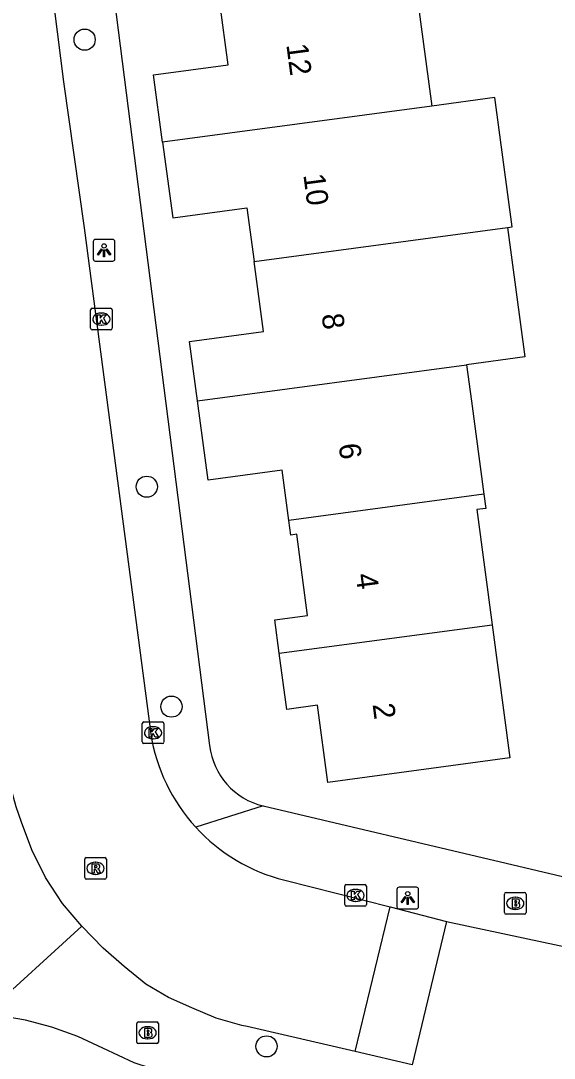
# Model space of a CAD drawing. Extents: x 161084 to 161928, y 385355 to 386522.
# Drawn here: x 161261 to 161285.66, y 385872.43 to 385920.36 of the extents above; entities that cross this region are included whole.
import ezdxf

# ---------------------------------------------------------------- set-up
doc = ezdxf.new("R2010")
doc.units = 0
for name, color, linetype in [('IMGEO_Boom', 7, 'Continuous'), ('IMGEO_Brandkraan', 7, 'Continuous'), ('IMGEO_Kolk', 7, 'Continuous'), ('IMGEO_Lichtpunt', 7, 'Continuous'), ('IMGEO_Pand', 7, 'Continuous'), ('IMGEO_Pand_nummerreeks', 7, 'Continuous'), ('IMGEO_Rijbaan_lokaal_open', 7, 'Continuous'), ('IMGEO_Rioolput', 7, 'Continuous'), ('IMGEO_Voetpad_open', 7, 'Continuous')]:
    doc.layers.add(name, color=color, linetype=linetype)

msp = doc.modelspace()

# ---------------------------------------------------------------- linework, layer by layer
at = {"layer": 'IMGEO_Boom'}
for centre in [(161263.949, 385919.488), (161266.822, 385898.836), (161267.962, 385888.678), (161272.36, 385872.981)]:
    msp.add_circle(centre, 0.489, dxfattribs=at)
at = {"layer": 'IMGEO_Brandkraan'}
for p, q in [((161283.359, 385879.163), (161283.359, 385880.015)), ((161283.434, 385880.089), (161284.286, 385880.089)), ((161284.36, 385880.015), (161284.36, 385879.163)), ((161283.847, 385879.869), (161283.872, 385879.869)), ((161284.286, 385879.089), (161283.434, 385879.089)), ((161283.87, 385879.309), (161283.845, 385879.309)), ((161266.362, 385873.182), (161266.362, 385874.034)), ((161266.437, 385874.108), (161267.289, 385874.108)), ((161266.85, 385873.888), (161266.875, 385873.888)), ((161267.363, 385874.034), (161267.363, 385873.182)), ((161266.873, 385873.328), (161266.848, 385873.328)), ((161267.289, 385873.108), (161266.437, 385873.108))]:
    msp.add_line(p, q, dxfattribs=at)
for points in [[(161283.359, 385879.163), (161283.359, 385880.015)], [(161283.434, 385880.089), (161284.286, 385880.089)], [(161284.36, 385880.015), (161284.36, 385879.163)], [(161283.707, 385879.789), (161283.707, 385879.389), (161283.92, 385879.389)], [(161283.938, 385879.789), (161283.707, 385879.789)], [(161283.886, 385879.708), (161283.832, 385879.708), (161283.832, 385879.632)], [(161283.832, 385879.632), (161283.885, 385879.632)], [(161283.894, 385879.556), (161283.832, 385879.556), (161283.832, 385879.475)], [(161284.286, 385879.089), (161283.434, 385879.089)], [(161283.832, 385879.475), (161283.894, 385879.475)], [(161266.362, 385873.182), (161266.362, 385874.034)], [(161266.437, 385874.108), (161267.289, 385874.108)], [(161266.71, 385873.808), (161266.71, 385873.408), (161266.923, 385873.408)], [(161266.941, 385873.808), (161266.71, 385873.808)], [(161267.363, 385874.034), (161267.363, 385873.182)], [(161266.889, 385873.727), (161266.835, 385873.727), (161266.835, 385873.651)], [(161266.835, 385873.651), (161266.888, 385873.651)], [(161266.897, 385873.575), (161266.835, 385873.575), (161266.835, 385873.494)], [(161266.835, 385873.494), (161266.897, 385873.494)], [(161267.289, 385873.108), (161266.437, 385873.108)]]:
    msp.add_lwpolyline(points, dxfattribs=at)
for centre, radius, start, end in [((161283.436, 385880.013), 0.0765, 91.552, 178.448), ((161283.436, 385880.013), 0.0765, 91.552, 178.448), ((161284.284, 385880.013), 0.0765, 1.552, 88.448), ((161284.284, 385880.013), 0.0765, 1.552, 88.448), ((161283.887, 385879.67), 0.0379, 267.8285, 90.9355), ((161283.895, 385879.515), 0.0404, 269.8759, 90.5077), ((161283.942, 385879.644), 0.145, 59.4692, 91.5367), ((161283.967, 385879.691), 0.0922, 285.5137, 58.1501), ((161283.972, 385879.499), 0.105, 301.3115, 78.989), ((161283.436, 385879.165), 0.0765, 181.552, 268.448), ((161283.436, 385879.165), 0.0765, 181.552, 268.448), ((161283.926, 385879.64), 0.251, 268.6676, 293.5347), ((161284.284, 385879.165), 0.0765, 271.552, 358.448), ((161284.284, 385879.165), 0.0765, 271.552, 358.448), ((161266.439, 385874.032), 0.0765, 91.552, 178.448), ((161266.439, 385874.032), 0.0765, 91.552, 178.448), ((161266.945, 385873.663), 0.145, 59.4692, 91.5367), ((161266.97, 385873.71), 0.0922, 285.5137, 58.1501), ((161267.287, 385874.032), 0.0765, 1.552, 88.448), ((161267.287, 385874.032), 0.0765, 1.552, 88.448), ((161266.89, 385873.689), 0.0379, 267.8285, 90.9355), ((161266.898, 385873.534), 0.0404, 269.8759, 90.5077), ((161266.929, 385873.659), 0.251, 268.6676, 293.5347), ((161266.975, 385873.518), 0.105, 301.3115, 78.989), ((161266.439, 385873.184), 0.0765, 181.552, 268.448), ((161266.439, 385873.184), 0.0765, 181.552, 268.448), ((161267.287, 385873.184), 0.0765, 271.552, 358.448), ((161267.287, 385873.184), 0.0765, 271.552, 358.448)]:
    msp.add_arc(centre, radius, start, end, dxfattribs=at)
for centre, major_axis, ratio, start_param, end_param in [((161283.846, 385879.589), (-0.387, 0.002), 0.722429, 4.712389, 7.853982), ((161283.871, 385879.589), (-0.39, 0.002), 0.717154, 1.570796, 4.712389), ((161266.849, 385873.608), (-0.387, 0.002), 0.722429, 4.712389, 7.853982), ((161266.874, 385873.608), (-0.39, 0.002), 0.717154, 1.570796, 4.712389)]:
    msp.add_ellipse(centre, major_axis=major_axis, ratio=ratio, start_param=start_param, end_param=end_param, dxfattribs=at)
at = {"layer": 'IMGEO_Kolk'}
for p, q in [((161264.223, 385906.154), (161264.223, 385907.006)), ((161264.298, 385907.08), (161265.15, 385907.08)), ((161264.711, 385906.86), (161264.736, 385906.86)), ((161265.224, 385907.006), (161265.224, 385906.154)), ((161265.15, 385906.08), (161264.298, 385906.08)), ((161264.734, 385906.3), (161264.709, 385906.3)), ((161266.612, 385887.043), (161266.612, 385887.895)), ((161266.687, 385887.969), (161267.539, 385887.969)), ((161267.1, 385887.749), (161267.125, 385887.749)), ((161267.613, 385887.895), (161267.613, 385887.043)), ((161267.123, 385887.189), (161267.098, 385887.189)), ((161267.539, 385886.969), (161266.687, 385886.969)), ((161275.972, 385879.529), (161275.972, 385880.381)), ((161276.047, 385880.455), (161276.899, 385880.455)), ((161276.46, 385880.235), (161276.485, 385880.235)), ((161276.973, 385880.381), (161276.973, 385879.529)), ((161276.483, 385879.675), (161276.458, 385879.675)), ((161276.899, 385879.455), (161276.047, 385879.455))]:
    msp.add_line(p, q, dxfattribs=at)
for points in [[(161264.223, 385906.154), (161264.223, 385907.006)], [(161264.298, 385907.08), (161265.15, 385907.08)], [(161265.224, 385907.006), (161265.224, 385906.154)], [(161264.544, 385906.78), (161264.667, 385906.78), (161264.667, 385906.629), (161264.797, 385906.78), (161264.961, 385906.78), (161264.815, 385906.629), (161264.968, 385906.38), (161264.816, 385906.38), (161264.731, 385906.544), (161264.667, 385906.477), (161264.667, 385906.38), (161264.544, 385906.38), (161264.544, 385906.78)], [(161265.15, 385906.08), (161264.298, 385906.08)], [(161266.612, 385887.043), (161266.612, 385887.895)], [(161266.687, 385887.969), (161267.539, 385887.969)], [(161266.933, 385887.669), (161267.056, 385887.669), (161267.056, 385887.518), (161267.186, 385887.669), (161267.35, 385887.669), (161267.204, 385887.518), (161267.357, 385887.269), (161267.205, 385887.269), (161267.12, 385887.433), (161267.056, 385887.366), (161267.056, 385887.269), (161266.933, 385887.269), (161266.933, 385887.669)], [(161267.613, 385887.895), (161267.613, 385887.043)], [(161267.539, 385886.969), (161266.687, 385886.969)], [(161275.972, 385879.529), (161275.972, 385880.381)], [(161276.047, 385880.455), (161276.899, 385880.455)], [(161276.293, 385880.155), (161276.416, 385880.155), (161276.416, 385880.004), (161276.546, 385880.155), (161276.71, 385880.155), (161276.564, 385880.004), (161276.717, 385879.755), (161276.565, 385879.755), (161276.48, 385879.919), (161276.416, 385879.852), (161276.416, 385879.755), (161276.293, 385879.755), (161276.293, 385880.155)], [(161276.973, 385880.381), (161276.973, 385879.529)], [(161276.899, 385879.455), (161276.047, 385879.455)]]:
    msp.add_lwpolyline(points, dxfattribs=at)
for centre, start, end in [((161264.3, 385907.004), 91.552, 178.448), ((161264.3, 385907.004), 91.552, 178.448), ((161265.148, 385907.004), 1.552, 88.448), ((161265.148, 385907.004), 1.552, 88.448), ((161264.3, 385906.156), 181.552, 268.448), ((161264.3, 385906.156), 181.552, 268.448), ((161265.148, 385906.156), 271.552, 358.448), ((161265.148, 385906.156), 271.552, 358.448), ((161266.689, 385887.893), 91.552, 178.448), ((161266.689, 385887.893), 91.552, 178.448), ((161267.537, 385887.893), 1.552, 88.448), ((161267.537, 385887.893), 1.552, 88.448), ((161266.689, 385887.045), 181.552, 268.448), ((161266.689, 385887.045), 181.552, 268.448), ((161267.537, 385887.045), 271.552, 358.448), ((161267.537, 385887.045), 271.552, 358.448), ((161276.049, 385880.379), 91.552, 178.448), ((161276.049, 385880.379), 91.552, 178.448), ((161276.897, 385880.379), 1.552, 88.448), ((161276.897, 385880.379), 1.552, 88.448), ((161276.049, 385879.531), 181.552, 268.448), ((161276.049, 385879.531), 181.552, 268.448), ((161276.897, 385879.531), 271.552, 358.448), ((161276.897, 385879.531), 271.552, 358.448)]:
    msp.add_arc(centre, 0.0765, start, end, dxfattribs=at)
for centre, major_axis, ratio, start_param, end_param in [((161264.71, 385906.58), (-0.387, 0.002), 0.722429, 4.712389, 7.853982), ((161264.735, 385906.58), (-0.39, 0.002), 0.717154, 1.570796, 4.712389), ((161267.099, 385887.469), (-0.387, 0.002), 0.722429, 4.712389, 7.853982), ((161267.124, 385887.469), (-0.39, 0.002), 0.717154, 1.570796, 4.712389), ((161276.459, 385879.955), (-0.387, 0.002), 0.722429, 4.712389, 7.853982), ((161276.484, 385879.955), (-0.39, 0.002), 0.717154, 1.570796, 4.712389)]:
    msp.add_ellipse(centre, major_axis=major_axis, ratio=ratio, start_param=start_param, end_param=end_param, dxfattribs=at)
at = {"layer": 'IMGEO_Lichtpunt'}
for p, q in [((161265.252, 385910.26), (161264.444, 385910.26)), ((161265.252, 385910.26), (161264.444, 385910.26)), ((161264.35, 385910.165), (161264.35, 385909.358)), ((161264.35, 385910.165), (161264.35, 385909.358)), ((161265.346, 385909.358), (161265.346, 385910.165)), ((161265.346, 385909.358), (161265.346, 385910.165)), ((161264.444, 385909.264), (161265.252, 385909.264)), ((161264.444, 385909.264), (161265.252, 385909.264)), ((161278.389, 385880.236), (161278.389, 385879.429)), ((161278.389, 385880.236), (161278.389, 385879.429)), ((161279.291, 385880.331), (161278.483, 385880.331)), ((161279.291, 385880.331), (161278.483, 385880.331)), ((161279.385, 385879.429), (161279.385, 385880.236)), ((161279.385, 385879.429), (161279.385, 385880.236)), ((161278.483, 385879.335), (161279.291, 385879.335)), ((161278.483, 385879.335), (161279.291, 385879.335))]:
    msp.add_line(p, q, dxfattribs=at)
for points in [[(161264.724, 385909.829), (161264.763, 385909.801), (161264.575, 385909.539), (161264.537, 385909.566), (161264.724, 385909.829)], [(161264.826, 385909.781), (161264.873, 385909.781), (161264.873, 385909.459), (161264.826, 385909.459), (161264.826, 385909.781)], [(161264.936, 385909.801), (161264.974, 385909.828), (161265.161, 385909.566), (161265.122, 385909.538), (161264.936, 385909.801)], [(161278.763, 385879.9), (161278.802, 385879.872), (161278.614, 385879.61), (161278.576, 385879.637), (161278.763, 385879.9)], [(161278.865, 385879.852), (161278.912, 385879.852), (161278.912, 385879.53), (161278.865, 385879.53), (161278.865, 385879.852)], [(161278.975, 385879.872), (161279.013, 385879.899), (161279.2, 385879.637), (161279.161, 385879.609), (161278.975, 385879.872)]]:
    msp.add_lwpolyline(points, dxfattribs=at)
for centre in [(161264.849, 385909.963), (161278.888, 385880.034)]:
    msp.add_circle(centre, 0.0994, dxfattribs=at)
for centre, start, end in [((161264.444, 385910.165), 90, 180), ((161264.444, 385910.165), 90, 180), ((161265.252, 385910.165), 0, 90), ((161265.252, 385910.165), 0, 90), ((161264.444, 385909.358), 180, 270), ((161264.444, 385909.358), 180, 270), ((161265.252, 385909.358), 270, 0), ((161265.252, 385909.358), 270, 360), ((161278.483, 385880.236), 90, 180), ((161278.483, 385880.236), 90, 180), ((161279.291, 385880.236), 0, 90), ((161279.291, 385880.236), 0, 90), ((161278.483, 385879.429), 180, 270), ((161278.483, 385879.429), 180, 270), ((161279.291, 385879.429), 270, 0), ((161279.291, 385879.429), 270, 360)]:
    msp.add_arc(centre, 0.0946, start, end, dxfattribs=at)
at = {"layer": 'IMGEO_Pand'}
for points in [[(161279.2, 385922.394), (161280.002, 385916.419)], [(161267.551, 385914.748), (161267.134, 385917.858), (161270.583, 385918.321), (161270.199, 385921.186)], [(161283.504, 385910.807), (161283.722, 385910.836), (161282.92, 385916.811), (161280.002, 385916.419)], [(161280.002, 385916.419), (161267.551, 385914.748)], [(161267.551, 385914.748), (161268.02, 385911.257), (161271.455, 385911.718), (161271.788, 385909.234)], [(161271.788, 385909.234), (161283.504, 385910.807)], [(161283.504, 385910.807), (161284.307, 385904.83), (161281.607, 385904.468)], [(161269.173, 385902.799), (161268.804, 385905.545), (161272.222, 385906.004), (161271.788, 385909.234)], [(161269.173, 385902.799), (161281.607, 385904.468)], [(161281.607, 385904.468), (161281.832, 385902.791), (161282.409, 385898.493)], [(161273.387, 385897.282), (161273.076, 385899.597), (161269.664, 385899.139), (161269.173, 385902.799)], [(161282.409, 385898.493), (161273.387, 385897.282)], [(161282.409, 385898.493), (161282.497, 385897.835), (161282.074, 385897.778), (161282.788, 385892.461)], [(161272.95, 385891.14), (161272.742, 385892.689), (161274.256, 385892.892), (161273.753, 385896.64), (161273.478, 385896.603), (161273.387, 385897.282)], [(161282.788, 385892.461), (161283.614, 385886.31), (161275.189, 385885.178), (161274.711, 385888.738), (161273.298, 385888.549), (161272.95, 385891.14)], [(161272.95, 385891.14), (161282.788, 385892.461)]]:
    msp.add_lwpolyline(points, dxfattribs=at)
at = {"layer": 'IMGEO_Rijbaan_lokaal_open'}
for points in [[(161254.228, 385984.726), (161255.872, 385972.432), (161257.488, 385960.285), (161258.183, 385954.37), (161258.973, 385948.652), (161259.437, 385945.421), (161260.18, 385939.559), (161260.642, 385935.92), (161262.973, 385917.539), (161263.934, 385910.799), (161267.007, 385887.426)], [(161263.827, 385878.528), (161262.923, 385879.579), (161262.143, 385880.777), (161261.516, 385882.059), (161261.033, 385883.337), (161260.782, 385884.053), (161260.415, 385885.391), (161260.168, 385886.756), (161258.922, 385896.131), (161258.033, 385902.817), (161257.309, 385908.263), (161256.871, 385911.557), (161248.067, 385978.597)], [(161273.199, 385880.655), (161278.079, 385879.424)], [(161276.452, 385872.742), (161278.079, 385879.424)], [(161278.079, 385879.424), (161280.685, 385878.758)], [(161280.685, 385878.758), (161279.098, 385872.13)], [(161280.685, 385878.758), (161286.824, 385877.442), (161297.138, 385874.964), (161300.329, 385874.229), (161307.604, 385872.468)], [(161276.452, 385872.742), (161271.458, 385873.896), (161271.217, 385873.952), (161270.024, 385874.279), (161268.907, 385874.769), (161267.827, 385875.24), (161266.781, 385875.85), (161265.77, 385876.664), (161264.804, 385877.517), (161263.827, 385878.528)], [(161279.098, 385872.13), (161276.452, 385872.742)]]:
    msp.add_lwpolyline(points, dxfattribs=at)
for centre, radius, start, end in [((161275.226, 385888.722), 8.321, 188.9628, 222.4236), ((161275.218, 385888.718), 8.312, 222.4397, 255.9404)]:
    msp.add_arc(centre, radius, start, end, dxfattribs=at)
at = {"layer": 'IMGEO_Rioolput'}
for p, q in [((161263.952, 385880.779), (161263.952, 385881.631)), ((161264.027, 385881.705), (161264.879, 385881.705)), ((161264.44, 385881.485), (161264.465, 385881.485)), ((161264.953, 385881.631), (161264.953, 385880.779)), ((161264.879, 385880.705), (161264.027, 385880.705)), ((161264.463, 385880.925), (161264.438, 385880.925))]:
    msp.add_line(p, q, dxfattribs=at)
for points in [[(161263.952, 385880.779), (161263.952, 385881.631)], [(161264.027, 385881.705), (161264.879, 385881.705)], [(161264.953, 385881.631), (161264.953, 385880.779)], [(161264.541, 385881.403), (161264.289, 385881.405), (161264.289, 385881.005)], [(161264.289, 385881.005), (161264.413, 385881.005), (161264.413, 385881.167), (161264.424, 385881.167)], [(161264.467, 385881.324), (161264.413, 385881.324), (161264.413, 385881.243)], [(161264.413, 385881.243), (161264.465, 385881.243)], [(161264.471, 385881.138), (161264.542, 385881.005), (161264.682, 385881.005), (161264.617, 385881.131)], [(161264.879, 385880.705), (161264.027, 385880.705)]]:
    msp.add_lwpolyline(points, dxfattribs=at)
for centre, radius, start, end in [((161264.029, 385881.629), 0.0765, 91.552, 178.448), ((161264.029, 385881.629), 0.0765, 91.552, 178.448), ((161264.877, 385881.629), 0.0765, 1.552, 88.448), ((161264.877, 385881.629), 0.0765, 1.552, 88.448), ((161264.423, 385881.114), 0.0533, 26.0293, 88.6989), ((161264.449, 385881.432), 0.19, 274.7715, 282.9687), ((161264.473, 385881.228), 0.0964, 77.0061, 93.1865), ((161264.487, 385881.285), 0.0378, 276.6634, 79.6772), ((161264.54, 385881.293), 0.109, 350.3612, 89.416), ((161264.538, 385881.293), 0.112, 277.5842, 350.9817), ((161264.522, 385881.078), 0.108, 29.5134, 73.7905), ((161264.029, 385880.781), 0.0765, 181.552, 268.448), ((161264.029, 385880.781), 0.0765, 181.552, 268.448), ((161264.877, 385880.781), 0.0765, 271.552, 358.448), ((161264.877, 385880.781), 0.0765, 271.552, 358.448)]:
    msp.add_arc(centre, radius, start, end, dxfattribs=at)
for centre, major_axis, ratio, start_param, end_param in [((161264.439, 385881.205), (-0.387, 0.002), 0.722429, 4.712389, 7.853982), ((161264.464, 385881.205), (-0.39, 0.002), 0.717154, 1.570796, 4.712389)]:
    msp.add_ellipse(centre, major_axis=major_axis, ratio=ratio, start_param=start_param, end_param=end_param, dxfattribs=at)
at = {"layer": 'IMGEO_Voetpad_open'}
for points in [[(161263.568, 385935.025), (161269.725, 385886.874)], [(161272.207, 385884.09), (161269.084, 385883.109)], [(161272.207, 385884.09), (161283.433, 385881.441), (161287.155, 385880.563)], [(161263.827, 385878.528), (161259.346, 385874.464)], [(161280.03, 385868.89), (161267.756, 385871.733), (161266.234, 385872.223), (161264.784, 385872.899), (161263.633, 385873.435), (161262.438, 385873.867), (161261.21, 385874.19), (161259.958, 385874.402), (161259.346, 385874.464)]]:
    msp.add_lwpolyline(points, dxfattribs=at)
msp.add_arc((161272.949, 385887.25), 3.245, 186.6451, 256.7903, dxfattribs=at)

# ---------------------------------------------------------------- texts
at = {"layer": 'IMGEO_Pand_nummerreeks'}
for s, rotation, p in [('12', 277.4538, (161273.272, 385919.255)), ('10', 277.454, (161274.058, 385913.246)), ('8', 277.454, (161274.904, 385906.786)), ('6', 277.4538, (161275.688, 385900.786)), ('4', 277.4538, (161276.473, 385894.782)), ('2', 277.4538, (161277.259, 385888.781))]:
    msp.add_text(s, height=1, rotation=rotation, dxfattribs=at).set_placement(p)

doc.saveas('drawing.dxf')
